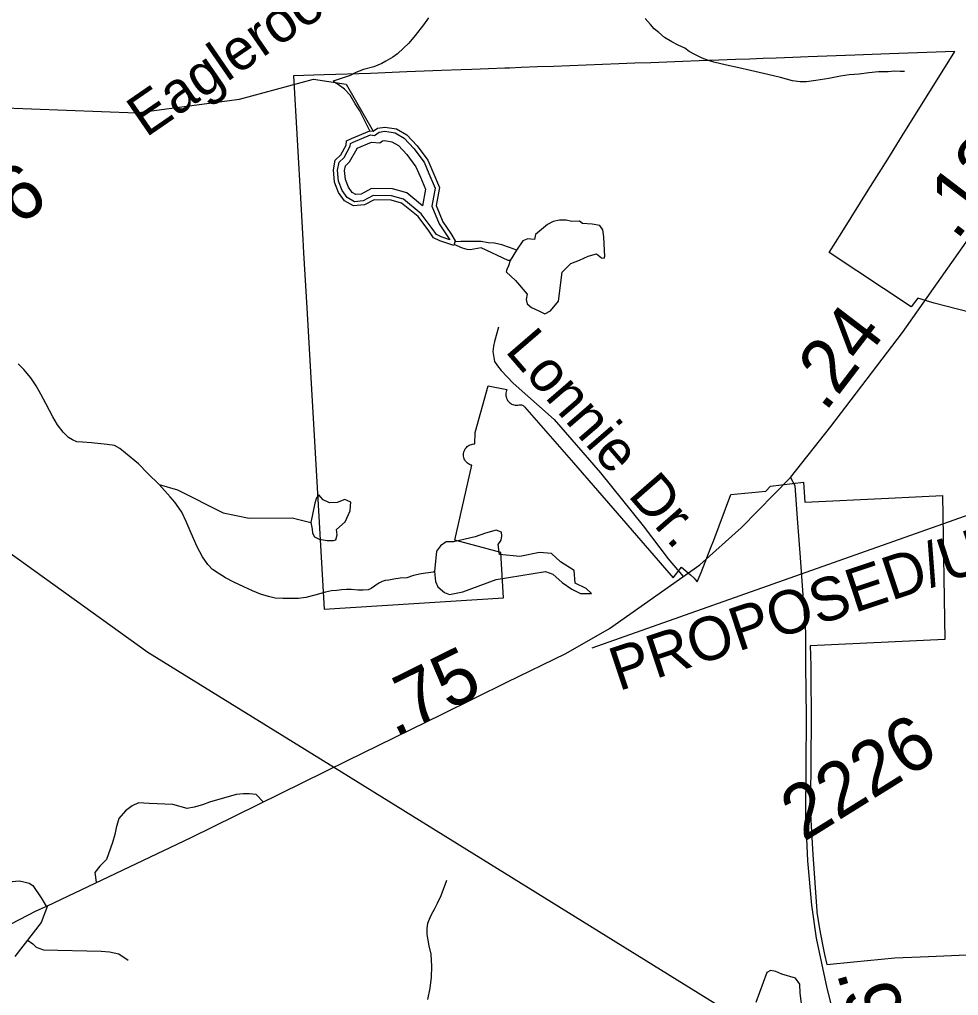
# Model space of a CAD drawing. Extents: x 2001466 to 31450019, y -30647475 to 847247.
# Drawn here: x 2150565 to 2154891, y 783261 to 787758 of the extents above; entities that cross this region are included whole.
import ezdxf

# ---------------------------------------------------------------- set-up
doc = ezdxf.new("R2010")
doc.units = 0
for name, color, linetype in [('Exist Boundary Political City Limit New', 7, 'Continuous'), ('Exist Hydrographic Buffer Line', 7, 'Continuous'), ('Exist Hydrographic Creek Single Shore', 7, 'Continuous'), ('Exist Hydrographic Lake Shore', 7, 'Continuous'), ('Exist Hydrographic Misc Water Feature', 7, 'Continuous'), ('Exist Road Non-System Type 51', 7, 'Continuous'), ('Exist Road Non-System Type 51 Label', 7, 'Continuous'), ('Exist Road Primary US Attributed', 7, 'Continuous'), ('Exist Road Primary US Mileage Hundredths English Label', 7, 'Continuous'), ('Exist Road Secondary Mileage Hundredths English Label', 7, 'Continuous'), ('Exist Road Secondary Type 51 Attributed', 7, 'Continuous'), ('Exist Road Secondary Type 51 Label', 7, 'Continuous'), ('Exist Road Secondary Type 51 Number Label', 7, 'Continuous'), ('Exist Utilities Electrical Transmission Line', 7, 'Continuous'), ('Map Preparation Boundary City Limit Buffer Line', 7, 'Continuous'), ('Prop Road Primary Interstate Projected', 7, 'Continuous'), ('Prop Road Primary Interstate Projected Label', 7, 'Continuous')]:
    doc.layers.add(name, color=color, linetype=linetype)

msp = doc.modelspace()

# ---------------------------------------------------------------- linework, layer by layer
at = {"layer": 'Exist Boundary Political City Limit New'}
for points in [[(2156377.5, 787782.3), (2156375.2, 787741.9), (2156366, 787569.1), (2156362.5, 787507), (2156353.2, 787334.2), (2156346, 787200.6), (2156334.5, 786990.2), (2156321, 786739.6), (2156320, 786720.4), (2156313.8, 786606.1), (2156293.5, 786231.5), (2156284.2, 786059.3), (2155460.8, 786273.9), (2155000, 786393.4), (2154779.2, 786450.6), (2154704, 786473.9), (2154672.8, 786434.2), (2154295.2, 786684.6), (2154353, 786776.9), (2154439.5, 786915.1), (2154474.5, 786970.9), (2154564.5, 787115), (2154630.8, 787221)], [(2154630.8, 787221), (2154653.8, 787258.2), (2154873.8, 787610.1), (2154572.2, 787599.6), (2154412.5, 787593.6), (2154199, 787585.6), (2154127, 787582.9), (2154051.2, 787580.2), (2153990.8, 787577.9), (2153930, 787575.6), (2153863, 787573.1), (2153786.8, 787570.3), (2153696.8, 787566.9), (2153621.2, 787564.1), (2153547.8, 787561.4), (2153474.2, 787558.7), (2153400.2, 787555.9), (2153325.5, 787553.1), (2153250.5, 787550.3), (2153175.5, 787547.5), (2153100.5, 787544.7), (2153025.8, 787541.9), (2152950.8, 787539.1), (2152875.8, 787536.3), (2152822.2, 787534.3), (2152815.8, 787534.1), (2152800.8, 787533.5), (2152725.8, 787530.6), (2152649.5, 787527.8), (2152599.5, 787525.8), (2152508.8, 787522.4), (2152428.8, 787519.2), (2152349, 787516.2), (2152181.5, 787509.7), (2151969.2, 787502.7), (2151827.5, 787498.1), (2151861, 786909.2), (2151870.5, 786743.5), (2151874, 786683.3), (2151888.5, 786428.5), (2151903.8, 786159.9), (2151968.2, 785040.1), (2152795.2, 785093.6), (2152781.8, 785302), (2152570.8, 785358.3), (2152648.8, 785703.9), (2152644.5, 785704.9), (2152638.8, 785707.4), (2152633.5, 785710.4), (2152628.5, 785714.1), (2152624, 785718.4), (2152620.2, 785723.2), (2152617, 785728.4), (2152614.2, 785734.1), (2152612.5, 785739.9), (2152611.2, 785746), (2152611, 785752.1), (2152611, 785756), (2152611.2, 785758.2), (2152612.2, 785763.8), (2152614, 785769.2), (2152616.2, 785774.4), (2152618.5, 785778.8), (2152621.5, 785782.8), (2152624.5, 785786.4), (2152628, 785789.8), (2152632.5, 785793.2), (2152637.2, 785796.2), (2152642, 785798.4), (2152647, 785800.2), (2152652.2, 785801.4), (2152657.5, 785802), (2152662.8, 785802.1), (2152664.5, 785855), (2152724.2, 786069.9), (2152810.8, 786053.2), (2152808.5, 786047.8), (2152806.8, 786042.1), (2152805.5, 786036.2), (2152805.2, 786030.3), (2152805.5, 786024.3), (2152806.8, 786018.4), (2152808.5, 786012.6), (2152811, 786007.2), (2152814, 786002), (2152817.8, 785997.3), (2152822, 785993), (2152826.5, 785989.3), (2152831.8, 785986.1), (2152837.2, 785983.6), (2152843, 785981.8), (2152848.8, 785980.7), (2152854.8, 785980.3), (2152860.8, 785980.6), (2152866.8, 785981.6), (2152870.5, 785982.2), (2152874.5, 785982.2), (2152878.2, 785981.6), (2152882, 785980.4), (2152885.2, 785978.7)], [(2152885.2, 785978.7), (2152888.5, 785976.4), (2152891.2, 785973.7)], [(2152891.2, 785973.7), (2153116.8, 785715.1), (2153136.5, 785692.2), (2153298.5, 785506.4), (2153576.5, 785185.2), (2153614.8, 785234.9), (2153655.8, 785198.4), (2153672.8, 785183.2), (2153678, 785177.4), (2153687.2, 785166.8), (2153705, 785209.3), (2153749.8, 785324.3), (2153764.2, 785358.2), (2153842.2, 785568.4), (2154003.8, 785585.2), (2154024, 785606.8), (2154177.5, 785625.3), (2154182.5, 785533.2), (2154567.8, 785552.2), (2154817.2, 785564.5), (2154828.5, 784901.3), (2154208.2, 784872.1), (2154209.2, 784828.8), (2154210, 784776.8), (2154210.5, 784733.4), (2154212, 784542.7), (2154211, 784335.9), (2154209.5, 784172.9), (2154208.8, 784096.4), (2154216.5, 783962.8), (2154219, 783910.2), (2154237.5, 783648.7), (2154238.2, 783644.2), (2154250.2, 783567.2), (2154264.2, 783496.2), (2154274, 783449), (2154284.2, 783403.3), (2154408.5, 783416.4), (2154597.5, 783433.6), (2154753.2, 783439.7), (2155000, 783450.6)]]:
    msp.add_lwpolyline(points, dxfattribs=at)
at = {"layer": 'Exist Hydrographic Buffer Line'}
for points in [[(2152200, 787223.9), (2152221.4, 787238.9), (2152247.8, 787242.9), (2152295.4, 787235.4), (2152337.2, 787211.6), (2152381.8, 787163.8), (2152428.9, 787100.4), (2152451.6, 787048.4), (2152479.7, 786981.1), (2152464.5, 786898.3), (2152497.9, 786816.7), (2152535.9, 786761.3), (2152547.1, 786742.7), (2152507.7, 786756.2)], [(2152507.7, 786756.2), (2152485.6, 786766.6), (2152466.4, 786794.7), (2152415.7, 786862.9), (2152334.6, 786929.6), (2152279.4, 786944.8), (2152194.1, 786946.7), (2152149.1, 786922.4), (2152108.2, 786918.3), (2152075.1, 786936.9), (2152051.8, 786970.3), (2152035, 787013.1), (2152030.4, 787063.6), (2152037.3, 787100.4), (2152060.2, 787121.9), (2152089, 787173.7), (2152090.1, 787186.1), (2152102.2, 787192.6), (2152181.5, 787225.9), (2152200, 787223.9)], [(2152224.6, 787189), (2152237.7, 787198.2), (2152247.6, 787199.7), (2152281.1, 787194.5), (2152310.4, 787177.8), (2152348.9, 787136.4), (2152391.7, 787078.8), (2152412.4, 787031.6), (2152435.5, 786976.3), (2152421.4, 786899.6)], [(2152421.4, 786899.6), (2152349.7, 786958.6), (2152284, 786976.8), (2152186.4, 786978.9), (2152139.5, 786953.6), (2152115, 786951.2), (2152097.1, 786961.2), (2152080.2, 786985.5), (2152066.5, 787020.5), (2152062.7, 787062.1), (2152066.8, 787084.2), (2152085.8, 787101.9), (2152120.3, 787164.1), (2152120.4, 787165.6), (2152186.3, 787193.2), (2152224.6, 787189)]]:
    msp.add_lwpolyline(points, dxfattribs=at)
at = {"layer": 'Exist Hydrographic Creek Single Shore'}
for points in [[(2149972.3, 787131.9), (2150188.2, 787324.4), (2150296.3, 787358.3), (2151104.2, 787328.5), (2151579.3, 787390.9), (2151920.3, 787482.3), (2152070.2, 787459.5), (2152194.7, 787243.8)], [(2152641.3, 786696.5), (2152627.1, 786698.5), (2152606.2, 786704.2), (2152567.2, 786720.8)], [(2152825.2, 786647.6), (2152816.2, 786647), (2152691.3, 786705.3), (2152641.3, 786696.5)]]:
    msp.add_lwpolyline(points, dxfattribs=at)
at = {"layer": 'Exist Hydrographic Lake Shore'}
for points in [[(2152501.5, 786737.9), (2152472.7, 786751.4), (2152450.7, 786783.6), (2152401.7, 786849.6), (2152325.6, 786912.2), (2152276.6, 786925.7), (2152198.8, 786927.4), (2152154.8, 786903.7), (2152104.1, 786898.6), (2152061.8, 786922.3), (2152034.8, 786961.2), (2152016.2, 787008.6), (2152011.1, 787064.5), (2152019.5, 787110.1), (2152044.9, 787133.8), (2152070.3, 787179.5), (2152072, 787198.1), (2152093.9, 787210), (2152178.7, 787245.5), (2152194.7, 787243.8)], [(2152194.7, 787243.8), (2152214, 787257.3), (2152247.8, 787262.4), (2152301.9, 787254), (2152349.3, 787226.9), (2152396.6, 787176.1), (2152445.7, 787110.1), (2152469.3, 787056), (2152499.8, 786983.2), (2152484.6, 786900.3), (2152515, 786825.9), (2152552.2, 786771.7), (2152572.5, 786737.9), (2152565.7, 786715.9), (2152501.5, 786737.9)]]:
    msp.add_lwpolyline(points, dxfattribs=at)
at = {"layer": 'Exist Hydrographic Misc Water Feature'}
for points in [[(2152449.6, 787765.2), (2152426, 787733.1), (2152388.2, 787684.8), (2152358.3, 787648.7), (2152334.7, 787626.4), (2152306.4, 787600.2), (2152284.7, 787584), (2152252.9, 787566.1), (2152235.1, 787555.8), (2152196.9, 787539.7), (2152149.2, 787527.5), (2152115.3, 787513.1), (2152089.1, 787499.2), (2152051.3, 787487.1), (2152015.3, 787474.7), (2152009.5, 787472.7)], [(2154642.4, 787517.9), (2154622.5, 787517.6), (2154594.6, 787519.4), (2154566.7, 787517.1), (2154522.4, 787516.9), (2154478.3, 787512.6), (2154432.8, 787506.6), (2154386.5, 787502.2), (2154346.9, 787496), (2154292.8, 787485.6), (2154232.9, 787477.2), (2154191.1, 787470.9), (2154160.7, 787471), (2154126.5, 787474.6), (2154070.5, 787490.4), (2154012.9, 787504), (2153932.5, 787523.4), (2153878.8, 787535.2), (2153822.4, 787547), (2153764.4, 787560.6), (2153738.5, 787568.6), (2153710.2, 787580.1), (2153676.4, 787596.2), (2153650.1, 787609.9), (2153629.8, 787626), (2153599.9, 787639.9), (2153569.8, 787655.3), (2153535.7, 787675.5), (2153509.7, 787697.3), (2153489.6, 787715), (2153471.7, 787735.1), (2153447.3, 787762.7)], [(2152178.7, 787245.5), (2152164.5, 787275.6), (2152152.2, 787299.4), (2152132.3, 787337.3), (2152112, 787369.2), (2152087.8, 787409.4), (2152061.8, 787436.8), (2152033.5, 787459), (2152009.5, 787472.7)], [(2152854.6, 786695.3), (2152825.2, 786647.6), (2152817.3, 786622.7), (2152810.4, 786605.3), (2152806.9, 786594.9), (2152849.4, 786555.8), (2152903.6, 786492.8), (2152899.7, 786468.2), (2152904.1, 786447.3), (2152924, 786430), (2152961.3, 786414.4), (2152985.6, 786402.2), (2153011.6, 786416.1), (2153048.9, 786459.5), (2153065.4, 786594), (2153105.3, 786634), (2153145.2, 786649.6), (2153185.1, 786667.8), (2153223.3, 786677.3), (2153245.8, 786660), (2153258.8, 786657.4), (2153262.3, 786666.9), (2153259.7, 786693), (2153257.1, 786756.3), (2153252.8, 786788.4), (2153238.9, 786808.4), (2153203.5, 786814.4), (2153158.2, 786817.1), (2153144.3, 786828.4), (2153109.6, 786827.5), (2153083.6, 786832.7), (2153053.3, 786832.7), (2153022.9, 786827.5), (2152996.9, 786813.6), (2152942.2, 786767.6), (2152937.5, 786744.8), (2152921.4, 786745), (2152907.6, 786746.8), (2152884.1, 786737.2), (2152854.6, 786695.3)], [(2152667.7, 786734.6), (2152627.1, 786735.4), (2152598.7, 786735.2), (2152571.1, 786733.4)], [(2152854.6, 786695.3), (2152839.4, 786701.7), (2152821.7, 786707.6), (2152787.5, 786719.3), (2152753.4, 786726.9), (2152723.7, 786729), (2152691.5, 786734.7), (2152667.7, 786734.6)], [(2152477.7, 785214), (2152470.3, 785211.9), (2152416.1, 785203.5), (2152380.5, 785195.5), (2152350.1, 785185.1), (2152318.3, 785183), (2152290, 785178.8), (2152266.4, 785174.6), (2152250.2, 785172.6), (2152236.5, 785168.6), (2152220.7, 785160.4), (2152200.4, 785146.4), (2152184.8, 785136.3), (2152170.7, 785130.3), (2152148.5, 785128.3), (2152124.8, 785127.9), (2152092.8, 785131.9), (2152071, 785131.6), (2152048.5, 785129.7), (2152026.9, 785127.3), (2152002.7, 785125.3), (2151974.9, 785118.9), (2151925, 785105), (2151885, 785094.8), (2151851.2, 785090.2), (2151778.8, 785090.1), (2151743.2, 785091.9), (2151713, 785099.7), (2151675.1, 785109.5), (2151638.6, 785125.2), (2151598.6, 785143), (2151552.5, 785164.6), (2151514.5, 785184.5), (2151480.5, 785206.3), (2151454, 785224.1), (2151432.1, 785246), (2151407.9, 785281.8), (2151383.7, 785327.6), (2151355.6, 785391.5), (2151333.3, 785445.2), (2151312.5, 785487.3), (2151298.8, 785507.2), (2151280.8, 785533.1), (2151258.6, 785559.1), (2151208.4, 785614.6), (2151156.3, 785666.3), (2151113.8, 785710.1), (2151053.6, 785759.7), (2151027.1, 785781.6), (2151003.5, 785795.3), (2150969.3, 785799.3), (2150897.5, 785806.8), (2150855.1, 785810.4), (2150829, 785812.3), (2150808.7, 785820.3), (2150791.3, 785832.3), (2150767.1, 785856.2), (2150740.9, 785889.8), (2150718.3, 785927.7), (2150688.4, 785985.8), (2150664.2, 786031.2), (2150642, 786069.5), (2150617.6, 786107.2), (2150585.4, 786145), (2150559.4, 786170.8)], [(2151208.4, 785614.6), (2151293.3, 785591.2), (2151502.9, 785485.1), (2151622.9, 785459.8), (2151821.1, 785462.3), (2151907, 785440.8)], [(2151907, 785440.8), (2151912.7, 785409.4), (2151915.4, 785391.4), (2151923.7, 785373.5), (2151945.8, 785363.8), (2151983.1, 785356.9), (2152012.1, 785356.9), (2152023.1, 785361), (2152028.4, 785382.7), (2152025.9, 785408), (2152065.9, 785443.9), (2152088.8, 785494.3), (2152089.4, 785517.2), (2152090.8, 785533.7), (2152063.2, 785546.2), (2152028.7, 785532.3), (2151992.8, 785531), (2151963.8, 785544.8), (2151944.4, 785566.9), (2151933.4, 785553.1), (2151925.2, 785528.7), (2151907, 785440.8)], [(2152477.7, 785214), (2152480.9, 785167.5), (2152491.7, 785144.3), (2152522.6, 785118.1), (2152545.7, 785108.8), (2152606.9, 785120), (2152760.4, 785176.8), (2152988.6, 785214.6), (2153021.4, 785201.5), (2153064.7, 785162.9), (2153109.4, 785133.5), (2153149.6, 785113.4), (2153200.6, 785113.4), (2153175.9, 785136.6), (2153124.9, 785161.3), (2153120.3, 785218.5), (2153056.9, 785258.7), (2153015.6, 785297.5), (2152961.2, 785302), (2152870.1, 785283.4), (2152775.8, 785292.4), (2152769.7, 785339.1), (2152783.6, 785359.2), (2152786.7, 785379.2), (2152785.1, 785396.2), (2152760.4, 785405.5), (2152711.6, 785390.4), (2152664.6, 785374.6), (2152618.3, 785363.8), (2152565.8, 785351.4), (2152530.3, 785351.4), (2152504, 785332.9), (2152485.5, 785308.2), (2152477.7, 785214)], [(2152531.8, 783790.5), (2152506.6, 783720.4), (2152488.7, 783684.6), (2152475, 783656.2), (2152463.3, 783636.1), (2152455.1, 783618.3), (2152445.3, 783592.2), (2152441.6, 783570), (2152441.6, 783542), (2152451.6, 783490.2), (2152460, 783450.4), (2152462.5, 783394.5), (2152461, 783344.4), (2152455.1, 783294.1), (2152445.3, 783242.1)], [(2154167.8, 783223.1), (2154161.6, 783271.9), (2154160.3, 783312.4), (2154139.4, 783341.1), (2154076.4, 783358.3), (2154049.4, 783371.1), (2154024.6, 783376.3), (2154007.6, 783367.2), (2153956.6, 783228.8)]]:
    msp.add_lwpolyline(points, dxfattribs=at)
at = {"layer": 'Exist Road Non-System Type 51'}
for points in [[(2152771.1, 786339.4), (2152753.5, 786273.8), (2152749, 786252), (2152746.4, 786228), (2152749.7, 786199.9), (2152753.3, 786181.9), (2152766.8, 786161.5), (2152784.3, 786141.1), (2152838.8, 786081.8), (2153028.2, 785915.3), (2153241.1, 785668.8), (2153438.8, 785425.3), (2153552.9, 785272.6), (2153622.9, 785190.9)], [(2151690, 784152.2), (2151654.9, 784187), (2151625, 784189.7), (2151597, 784190.4), (2151562.9, 784187.2), (2151440.1, 784152.2), (2151407.8, 784139), (2151369.5, 784128), (2151337.4, 784122.7), (2151271.8, 784140.3), (2151162, 784145), (2151114.1, 784148.2), (2151083.7, 784134.9), (2151053.2, 784111.7), (2151022.3, 784076.4), (2151011.3, 784032.7), (2151004.5, 784002.9), (2150993.6, 783965.1), (2150965.8, 783887.8), (2150937, 783858.5), (2150935, 783856.6), (2150912.3, 783827.2), (2150919.2, 783783)], [(2150419.5, 783709.2), (2150440.4, 783744.7), (2150454.7, 783758.3), (2150464.8, 783762.1), (2150480.9, 783767.7), (2150497.1, 783773.3), (2150533.4, 783786.4), (2150547.4, 783788), (2150565.5, 783789.6), (2150585.3, 783785.1), (2150609.2, 783778.5), (2150626.9, 783768.1), (2150665.5, 783711.2), (2150688.6, 783672.6)], [(2150600.8, 783516.8), (2150626.3, 783498.2), (2150642, 783483.8), (2150675.7, 783471), (2150941.4, 783464.5), (2150979.4, 783461.6), (2151023.1, 783452.5), (2151066.4, 783423.5)]]:
    msp.add_lwpolyline(points, dxfattribs=at)
at = {"layer": 'Exist Road Primary US Attributed'}
for points in [[(2154116.7, 785647.6), (2154302.7, 785882.4), (2154633.4, 786315.5), (2155003, 786841.1), (2155333.6, 787274.2), (2155591.3, 787595.3), (2155914.2, 787918.9), (2156288.6, 788220.6), (2156598.6, 788425.6), (2156800.4, 788563.1)], [(2150694.6, 783674.4), (2151356, 783988.9), (2152075.6, 784343.5), (2152512.1, 784557), (2152809.9, 784704.2), (2153082.2, 784836.2), (2153282.8, 784951.8), (2153698.6, 785244.4), (2153890.6, 785417.1), (2154116.7, 785647.6)], [(2148902.8, 782797.3), (2149573.8, 783133.6), (2149871.6, 783269.9), (2150447.9, 783551.5), (2150642.4, 783650.1), (2150694.6, 783674.4)]]:
    msp.add_lwpolyline(points, dxfattribs=at)
at = {"layer": 'Exist Road Secondary Type 51 Attributed'}
for points in [[(2154116.7, 785647.6), (2154137.1, 785610.9), (2154148.1, 785459.1), (2154159.6, 785298.9), (2154185.2, 784935.5), (2154186.3, 784781.6), (2154188.9, 784543.9), (2154187.8, 784316.7), (2154185.2, 784087.4), (2154195.7, 783881.1), (2154213, 783676.9), (2154234.9, 783525), (2154283.6, 783294.7), (2154332.8, 783101)], [(2150694.6, 783674.4), (2150665.2, 783597.3), (2150543.8, 783440.2)]]:
    msp.add_lwpolyline(points, dxfattribs=at)
at = {"layer": 'Exist Utilities Electrical Transmission Line'}
msp.add_line((2152015.9, 784311), (2154085, 783029.6), dxfattribs=at)
msp.add_lwpolyline([(2148998.8, 786394.2), (2151156.4, 784843.3), (2152015.9, 784311)], dxfattribs=at)
at = {"layer": 'Map Preparation Boundary City Limit Buffer Line'}
for points in [[(2156377.5, 787782.3), (2156375.2, 787741.9), (2156366, 787569.1), (2156362.5, 787507), (2156353.2, 787334.2), (2156346, 787200.6), (2156334.5, 786990.2), (2156321, 786739.6), (2156320, 786720.4), (2156313.8, 786606.1), (2156293.5, 786231.5), (2156284.2, 786059.3), (2155460.8, 786273.9), (2155000, 786393.4), (2154779.2, 786450.6), (2154704, 786473.9), (2154672.8, 786434.2), (2154295.2, 786684.6), (2154353, 786776.9), (2154439.5, 786915.1), (2154474.5, 786970.9), (2154564.5, 787115), (2154630.8, 787221)], [(2154630.8, 787221), (2154653.8, 787258.2), (2154873.8, 787610.1), (2154572.2, 787599.6), (2154412.5, 787593.6), (2154199, 787585.6), (2154127, 787582.9), (2154051.2, 787580.2), (2153990.8, 787577.9), (2153930, 787575.6), (2153863, 787573.1), (2153786.8, 787570.3), (2153696.8, 787566.9), (2153621.2, 787564.1), (2153547.8, 787561.4), (2153474.2, 787558.7), (2153400.2, 787555.9), (2153325.5, 787553.1), (2153250.5, 787550.3), (2153175.5, 787547.5), (2153100.5, 787544.7), (2153025.8, 787541.9), (2152950.8, 787539.1), (2152875.8, 787536.3), (2152822.2, 787534.3), (2152815.8, 787534.1), (2152800.8, 787533.5), (2152725.8, 787530.6), (2152649.5, 787527.8), (2152599.5, 787525.8), (2152508.8, 787522.4), (2152428.8, 787519.2), (2152349, 787516.2), (2152181.5, 787509.7), (2151969.2, 787502.7), (2151827.5, 787498.1), (2151861, 786909.2), (2151870.5, 786743.5), (2151874, 786683.3), (2151888.5, 786428.5), (2151903.8, 786159.9), (2151968.2, 785040.1), (2152795.2, 785093.6), (2152781.8, 785302), (2152570.8, 785358.3), (2152648.8, 785703.9), (2152644.5, 785704.9), (2152638.8, 785707.4), (2152633.5, 785710.4), (2152628.5, 785714.1), (2152624, 785718.4), (2152620.2, 785723.2), (2152617, 785728.4), (2152614.2, 785734.1), (2152612.5, 785739.9), (2152611.2, 785746), (2152611, 785752.1), (2152611, 785756), (2152611.2, 785758.2), (2152612.2, 785763.8), (2152614, 785769.2), (2152616.2, 785774.4), (2152618.5, 785778.8), (2152621.5, 785782.8), (2152624.5, 785786.4), (2152628, 785789.8), (2152632.5, 785793.2), (2152637.2, 785796.2), (2152642, 785798.4), (2152647, 785800.2), (2152652.2, 785801.4), (2152657.5, 785802), (2152662.8, 785802.1), (2152664.5, 785855), (2152724.2, 786069.9), (2152810.8, 786053.2), (2152808.5, 786047.8), (2152806.8, 786042.1), (2152805.5, 786036.2), (2152805.2, 786030.3), (2152805.5, 786024.3), (2152806.8, 786018.4), (2152808.5, 786012.6), (2152811, 786007.2), (2152814, 786002), (2152817.8, 785997.3), (2152822, 785993), (2152826.5, 785989.3), (2152831.8, 785986.1), (2152837.2, 785983.6), (2152843, 785981.8), (2152848.8, 785980.7), (2152854.8, 785980.3), (2152860.8, 785980.6), (2152866.8, 785981.6), (2152870.5, 785982.2), (2152874.5, 785982.2), (2152878.2, 785981.6), (2152882, 785980.4), (2152885.2, 785978.7)], [(2152885.2, 785978.7), (2152888.5, 785976.4), (2152891.2, 785973.7)], [(2152891.2, 785973.7), (2153116.8, 785715.1), (2153136.5, 785692.2), (2153298.5, 785506.4), (2153576.5, 785185.2), (2153614.8, 785234.9), (2153655.8, 785198.4), (2153672.8, 785183.2), (2153678, 785177.4), (2153687.2, 785166.8), (2153705, 785209.3), (2153749.8, 785324.3), (2153764.2, 785358.2), (2153842.2, 785568.4), (2154003.8, 785585.2), (2154024, 785606.8), (2154177.5, 785625.3), (2154182.5, 785533.2), (2154567.8, 785552.2), (2154817.2, 785564.5), (2154828.5, 784901.3), (2154208.2, 784872.1), (2154209.2, 784828.8), (2154210, 784776.8), (2154210.5, 784733.4), (2154212, 784542.7), (2154211, 784335.9), (2154209.5, 784172.9), (2154208.8, 784096.4), (2154216.5, 783962.8), (2154219, 783910.2), (2154237.5, 783648.7), (2154238.2, 783644.2), (2154250.2, 783567.2), (2154264.2, 783496.2), (2154274, 783449), (2154284.2, 783403.3), (2154408.5, 783416.4), (2154597.5, 783433.6), (2154753.2, 783439.7), (2155000, 783450.6)]]:
    msp.add_lwpolyline(points, dxfattribs=at)
at = {"layer": 'Prop Road Primary Interstate Projected'}
msp.add_lwpolyline([(2153202.7, 784862.7), (2155829.7, 785792.1), (2158396.8, 786611.6), (2161972.7, 787860.8), (2163021.5, 788320.5), (2163840.6, 788780.2), (2164679.7, 789419.8), (2165119.2, 789819.5), (2166267.8, 790988.7), (2167436.5, 792697.6), (2167824.5, 793178.7), (2168866.3, 794396.5), (2169361.4, 795077.6), (2169588.4, 795500.7), (2169825.6, 796109.6), (2170176.3, 797533.7), (2170542.5, 798911.4), (2170934.5, 800521.3)], dxfattribs=at)

# ---------------------------------------------------------------- texts
at = {"layer": 'Exist Road Non-System Type 51 Label'}
for s, rotation, p in [('Lonnie', 310.7743, (2152798.2, 786229.7)), ('Dr.', 311.115, (2153364.1, 785563.7))]:
    msp.add_text(s, height=190, rotation=rotation, dxfattribs=at).set_placement(p)
at = {"layer": 'Exist Road Primary US Mileage Hundredths English Label'}
for s, rotation, p in [('.12', 52.6386, (2154881.8, 786734.9)), ('.24', 52.6386, (2154276.4, 785944.7)), ('.75', 26.3003, (2152293.1, 784448.8))]:
    msp.add_text(s, height=250, rotation=rotation, dxfattribs=at).set_placement(p)
at = {"layer": 'Exist Road Secondary Mileage Hundredths English Label'}
msp.add_text('.94', height=250, rotation=286.7767, dxfattribs=at).set_placement((2154327.2, 783366.4))
at = {"layer": 'Exist Road Secondary Type 51 Label'}
msp.add_text('Eagleroost', height=190, rotation=34.5217, dxfattribs=at).set_placement((2151148.1, 787212))
at = {"layer": 'Exist Road Secondary Type 51 Number Label'}
for s, p in [('3556', (2150077, 786510.2)), ('2226', (2154177, 783965.9))]:
    msp.add_text(s, height=250, rotation=31.918, dxfattribs=at).set_placement(p)
at = {"layer": 'Prop Road Primary Interstate Projected Label'}
msp.add_text('PROPOSED/UNDER CONSTRUCTION', height=200, rotation=18.3631, dxfattribs=at).set_placement((2153325.3, 784662.2))

doc.saveas('drawing.dxf')
